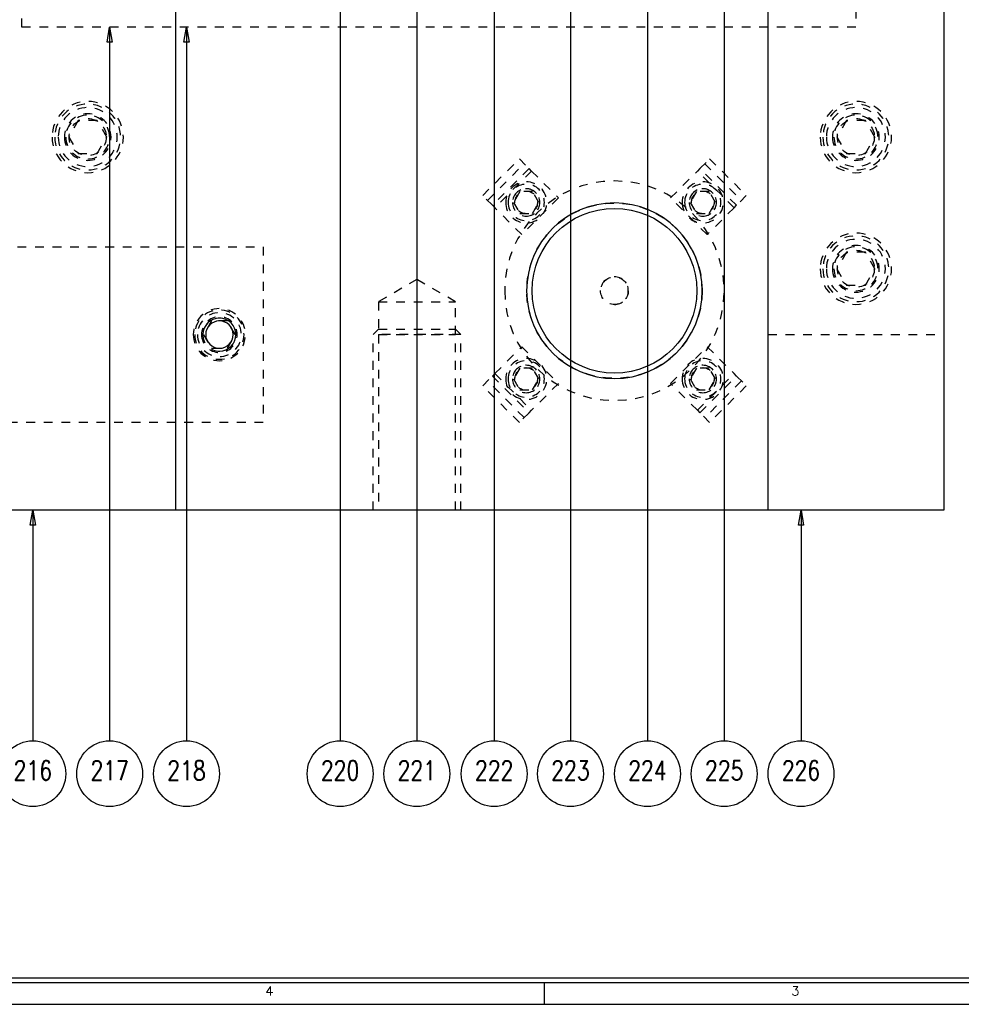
# Model space of a CAD drawing. Header units: inches. Extents: x 3 to 289, y 4 to 291.
# Tile 451 of 634: x 88 to 99, y 213 to 225. Entities that reach past the tile are written whole.
import ezdxf
from ezdxf.enums import TextEntityAlignment as Align

# ---------------------------------------------------------------- set-up
doc = ezdxf.new("R2010")
doc.units = ezdxf.units.IN
doc.header["$LTSCALE"] = 0.5
doc.header["$MEASUREMENT"] = 0
doc.linetypes.add('HIDDEN', pattern=[0.225, 0.15, -0.075])
for name, color, linetype in [('DIE', 7, 'Continuous'), ('PLOTVIEW1', 7, 'Continuous'), ('STR_INS', 8, 'Continuous')]:
    doc.layers.add(name, color=color, linetype=linetype)
doc.styles.add('VERO0-Simplex', font='simplex_.ttf')
doc.styles.add('VERO5-RomanD', font='romand__.ttf')

# ---------------------------------------------------------------- blocks, each defined once
blk = doc.blocks.new('ArrowheadClosed')
at = {"color": 0}
for p, q in [((0, 0), (-1, 0.176)), ((-1, 0.176), (-1, -0.176)), ((-1, -0.176), (0, 0))]:
    blk.add_line(p, q, dxfattribs=at)

msp = doc.modelspace()

# ---------------------------------------------------------------- linework, layer by layer
at = {"layer": 'DIE', "color": 56, "linetype": 'Continuous'}
for p, q in [((93.607, 228.373), (93.607, 216.391)), ((92.726, 228.055), (92.726, 216.391)), ((96.227, 228.03), (96.227, 216.391)), ((91.852, 227.829), (91.852, 216.391)), ((94.476, 227.742), (94.476, 216.391)), ((95.353, 227.747), (95.353, 216.391)), ((89.227, 224.516), (89.227, 216.391)), ((90.102, 224.516), (90.102, 216.391)), ((88.352, 219.016), (88.352, 216.391)), ((97.102, 219.016), (97.102, 216.391))]:
    msp.add_line(p, q, dxfattribs=at)
for centre in [(88.352, 216.016), (89.227, 216.016), (90.102, 216.016), (91.852, 216.016), (92.726, 216.016), (93.607, 216.016), (94.476, 216.016), (95.353, 216.016), (96.227, 216.016), (97.102, 216.016)]:
    msp.add_circle(centre, 0.375, dxfattribs=at)
at = {"layer": 'PLOTVIEW1', "color": 97, "linetype": 'Continuous'}
for p, q in [((65.175, 213.69), (111.175, 213.69)), ((65.175, 213.64), (111.175, 213.64)), ((94.175, 213.64), (94.175, 213.39)), ((65.175, 213.39), (111.175, 213.39))]:
    msp.add_line(p, q, dxfattribs=at)
at = {"layer": 'STR_INS', "color": 9, "linetype": 'Continuous'}
for p, q in [((89.977, 245.516), (89.977, 219.016)), ((96.727, 219.016), (96.727, 245.516)), ((98.727, 245.516), (98.727, 219.016)), ((89.977, 219.016), (87.977, 219.016)), ((98.727, 219.016), (96.727, 219.016))]:
    msp.add_line(p, q, dxfattribs=at)
at = {"layer": 'STR_INS', "color": 254, "linetype": 'HIDDEN'}
for p, q in [((88.227, 224.516), (88.227, 235.516)), ((97.727, 235.516), (97.727, 224.516)), ((97.727, 224.516), (88.227, 224.516)), ((88.869, 223.454), (88.761, 223.266)), ((89.086, 223.454), (88.869, 223.454)), ((89.194, 223.266), (89.086, 223.454)), ((97.619, 223.454), (97.511, 223.266)), ((97.836, 223.454), (97.619, 223.454)), ((97.944, 223.266), (97.836, 223.454)), ((88.761, 223.266), (88.869, 223.079)), ((89.086, 223.079), (89.194, 223.266)), ((97.511, 223.266), (97.619, 223.079)), ((97.836, 223.079), (97.944, 223.266)), ((88.869, 223.079), (89.086, 223.079)), ((93.476, 222.6), (93.894, 223.018)), ((93.894, 223.018), (94.005, 222.907)), ((95.95, 222.907), (96.061, 223.018)), ((96.061, 223.018), (96.479, 222.6)), ((97.619, 223.079), (97.836, 223.079)), ((93.532, 222.545), (93.949, 222.962)), ((94.005, 222.907), (93.587, 222.489)), ((94.033, 222.879), (94.005, 222.907)), ((95.95, 222.907), (95.922, 222.879)), ((96.367, 222.489), (95.95, 222.907)), ((96.006, 222.962), (96.423, 222.545)), ((94.033, 222.879), (93.615, 222.461)), ((94.033, 222.879), (94.339, 222.573)), ((95.616, 222.573), (95.922, 222.879)), ((96.34, 222.461), (95.922, 222.879)), ((93.587, 222.489), (93.476, 222.6)), ((93.9, 222.647), (93.828, 222.522)), ((94.044, 222.647), (93.9, 222.647)), ((94.339, 222.573), (93.921, 222.155)), ((94.116, 222.522), (94.044, 222.647)), ((96.033, 222.155), (95.616, 222.573)), ((95.911, 222.647), (95.838, 222.522)), ((96.055, 222.647), (95.911, 222.647)), ((96.127, 222.522), (96.055, 222.647)), ((96.479, 222.6), (96.367, 222.489)), ((93.587, 222.489), (93.615, 222.461)), ((93.921, 222.155), (93.615, 222.461)), ((93.828, 222.522), (93.9, 222.397)), ((94.044, 222.397), (94.116, 222.522)), ((95.838, 222.522), (95.911, 222.397)), ((96.34, 222.461), (96.033, 222.155)), ((96.055, 222.397), (96.127, 222.522)), ((96.34, 222.461), (96.367, 222.489)), ((93.9, 222.397), (94.044, 222.397)), ((95.911, 222.397), (96.055, 222.397)), ((86.977, 222.016), (90.977, 222.016)), ((90.977, 222.016), (90.977, 220.016)), ((97.619, 221.954), (97.511, 221.766)), ((97.836, 221.954), (97.619, 221.954)), ((97.944, 221.766), (97.836, 221.954)), ((97.511, 221.766), (97.619, 221.579)), ((97.836, 221.579), (97.944, 221.766)), ((92.727, 221.644), (92.29, 221.391)), ((93.165, 221.391), (92.727, 221.644)), ((97.619, 221.579), (97.836, 221.579)), ((92.29, 221.391), (92.29, 221.016)), ((92.29, 221.391), (93.165, 221.391)), ((93.165, 221.016), (93.165, 221.391)), ((90.387, 221.173), (90.297, 221.016)), ((90.568, 221.173), (90.387, 221.173)), ((90.658, 221.016), (90.568, 221.173)), ((90.297, 221.016), (90.387, 220.86)), ((90.568, 220.86), (90.658, 221.016)), ((92.29, 221.079), (92.227, 221.016)), ((92.227, 219.016), (92.227, 221.016)), ((93.227, 221.016), (92.227, 221.016)), ((92.29, 221.079), (93.165, 221.079)), ((92.29, 221.016), (93.165, 221.016)), ((92.29, 221.016), (92.29, 219.016)), ((93.165, 221.079), (93.227, 221.016)), ((93.165, 219.016), (93.165, 221.016)), ((93.227, 219.016), (93.227, 221.016)), ((96.727, 221.016), (98.727, 221.016)), ((90.387, 220.86), (90.568, 220.86)), ((93.615, 220.572), (93.921, 220.878)), ((93.921, 220.878), (94.339, 220.46)), ((95.616, 220.46), (96.033, 220.878)), ((96.033, 220.878), (96.34, 220.572)), ((93.615, 220.572), (93.587, 220.544)), ((93.615, 220.572), (94.033, 220.154)), ((93.9, 220.636), (93.828, 220.511)), ((94.044, 220.636), (93.9, 220.636)), ((94.116, 220.511), (94.044, 220.636)), ((95.911, 220.636), (95.838, 220.511)), ((96.055, 220.636), (95.911, 220.636)), ((95.922, 220.154), (96.34, 220.572)), ((96.127, 220.511), (96.055, 220.636)), ((96.367, 220.544), (96.34, 220.572)), ((93.476, 220.433), (93.587, 220.544)), ((93.949, 220.071), (93.532, 220.488)), ((93.587, 220.544), (94.005, 220.126)), ((93.828, 220.511), (93.9, 220.386)), ((94.339, 220.46), (94.033, 220.154)), ((94.044, 220.386), (94.116, 220.511)), ((95.922, 220.154), (95.616, 220.46)), ((95.838, 220.511), (95.911, 220.386)), ((95.95, 220.126), (96.367, 220.544)), ((96.423, 220.488), (96.006, 220.071)), ((96.055, 220.386), (96.127, 220.511)), ((96.367, 220.544), (96.479, 220.433)), ((93.894, 220.015), (93.476, 220.433)), ((93.9, 220.386), (94.044, 220.386)), ((95.911, 220.386), (96.055, 220.386)), ((96.479, 220.433), (96.061, 220.015)), ((94.005, 220.126), (93.894, 220.015)), ((94.005, 220.126), (94.033, 220.154)), ((95.922, 220.154), (95.95, 220.126)), ((96.061, 220.015), (95.95, 220.126)), ((90.977, 220.016), (86.977, 220.016))]:
    msp.add_line(p, q, dxfattribs=at)
at = {"layer": 'STR_INS', "color": 254, "linetype": 'Continuous'}
msp.add_line((96.727, 219.016), (89.977, 219.016), dxfattribs=at)
at = {"layer": 'STR_INS', "color": 254, "linetype": 'HIDDEN', "extrusion": (0, 0, -1)}
for centre, radius in [((-88.977, 223.266), 0.406), ((-88.977, 223.266), 0.375), ((-88.977, 223.266), 0.336), ((-97.727, 223.266), 0.406), ((-97.727, 223.266), 0.375), ((-97.727, 223.266), 0.336), ((-88.977, 223.266), 0.266), ((-88.977, 223.266), 0.25), ((-97.727, 223.266), 0.266), ((-97.727, 223.266), 0.25), ((-94.977, 221.516), 1.25), ((-93.972, 222.522), 0.234), ((-93.972, 222.522), 0.207), ((-95.983, 222.522), 0.234), ((-95.983, 222.522), 0.207), ((-93.972, 222.522), 0.156), ((-95.983, 222.522), 0.156), ((-97.727, 221.766), 0.406), ((-97.727, 221.766), 0.375), ((-97.727, 221.766), 0.336), ((-97.727, 221.766), 0.266), ((-97.727, 221.766), 0.25), ((-90.477, 221.016), 0.297), ((-90.477, 221.016), 0.281), ((-90.477, 221.016), 0.25), ((-90.477, 221.016), 0.203), ((-90.477, 221.016), 0.188), ((-93.972, 220.511), 0.234), ((-93.972, 220.511), 0.207), ((-93.972, 220.511), 0.156), ((-95.983, 220.511), 0.234), ((-95.983, 220.511), 0.207), ((-95.983, 220.511), 0.156)]:
    msp.add_circle(centre, radius, dxfattribs=at)
at = {"layer": 'STR_INS', "color": 254, "linetype": 'HIDDEN'}
for centre, radius in [((88.977, 223.266), 0.211), ((97.727, 223.266), 0.211), ((93.972, 222.522), 0.129), ((95.983, 222.522), 0.129), ((94.977, 221.516), 0.999), ((97.727, 221.766), 0.211), ((94.977, 221.516), 0.158), ((93.972, 220.511), 0.129), ((95.983, 220.511), 0.129)]:
    msp.add_circle(centre, radius, dxfattribs=at)
at = {"layer": 'STR_INS', "color": 254, "linetype": 'Continuous', "extrusion": (0, 0, -1)}
for centre, radius in [((-94.977, 221.516), 1), ((-90.477, 221.016), 0.156)]:
    msp.add_circle(centre, radius, dxfattribs=at)
at = {"layer": 'STR_INS', "color": 136, "linetype": 'Continuous'}
msp.add_circle((94.977, 221.516), 0.938, dxfattribs=at)
at = {"layer": 'STR_INS', "color": 254, "linetype": 'HIDDEN'}
for centre, radius in [((88.977, 223.266), 0.25), ((97.727, 223.266), 0.25), ((93.972, 222.522), 0.156), ((95.983, 222.522), 0.156), ((97.727, 221.766), 0.25), ((94.977, 221.516), 0.158), ((93.972, 220.511), 0.156), ((95.983, 220.511), 0.156)]:
    msp.add_arc(centre, radius, 270, 180, dxfattribs=at)
at = {"layer": 'STR_INS', "color": 2, "linetype": 'Continuous'}
msp.add_arc((90.477, 221.016), 0.188, 270, 180, dxfattribs=at)

# ---------------------------------------------------------------- block references
at = {"layer": 'DIE', "color": 56, "linetype": 'Continuous', "extrusion": (0, 0, -1), "xscale": 0.170138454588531, "yscale": 0.170138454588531, "zscale": 0.170138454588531, "rotation": 90}
for p in [(-89.227, 224.516), (-90.102, 224.516), (-88.352, 219.016), (-97.102, 219.016)]:
    msp.add_blockref('ArrowheadClosed', p, dxfattribs=at)

# ---------------------------------------------------------------- texts
at = {"layer": 'DIE', "color": 7, "linetype": 'Continuous', "style": 'VERO0-Simplex'}
for s, width, p, p2 in [('216', 0.755593, (88.134, 215.944), (88.57, 215.944)), ('217', 0.755593, (89.009, 215.944), (89.445, 215.944)), ('218', 0.755593, (89.884, 215.944), (90.32, 215.944)), ('220', 0.705079, (91.634, 215.944), (92.07, 215.944)), ('221', 0.755593, (92.508, 215.944), (92.944, 215.944)), ('222', 0.705079, (93.389, 215.944), (93.825, 215.944)), ('223', 0.705079, (94.258, 215.944), (94.694, 215.944)), ('224', 0.705079, (95.135, 215.944), (95.571, 215.944)), ('225', 0.705079, (96.009, 215.944), (96.445, 215.944)), ('226', 0.705079, (96.884, 215.944), (97.32, 215.944))]:
    msp.add_text(s, height=0.22, dxfattribs=dict(at, width=width)).set_placement(p, p2, align=Align.FIT)
at = {"layer": 'PLOTVIEW1', "color": 56, "linetype": 'Continuous', "style": 'VERO5-RomanD', "width": 0.999731}
for s, p, p2 in [('4', (91, 213.492), (91.094, 213.492)), ('3', (96.991, 213.492), (97.085, 213.492))]:
    msp.add_text(s, height=0.1, dxfattribs=at).set_placement(p, p2, align=Align.FIT)

doc.saveas('drawing.dxf')
